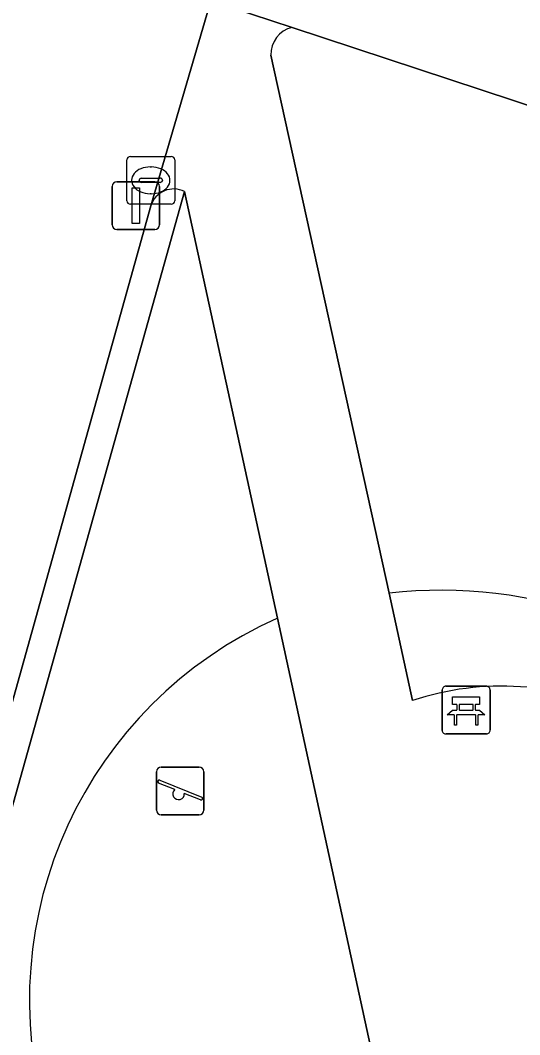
# Model space of a CAD drawing. Extents: x 158086 to 159499, y 382904 to 383981.
# Drawn here: x 158689.97 to 158700.41, y 383305.96 to 383327.17 of the extents above; entities that cross this region are included whole.
import ezdxf

# ---------------------------------------------------------------- set-up
doc = ezdxf.new("R2010")
doc.units = 0
for name, color, linetype in [('IMGEO_Bank', 7, 'Continuous'), ('IMGEO_Groenvoorziening', 7, 'Continuous'), ('IMGEO_Kolk', 7, 'Continuous'), ('IMGEO_Lichtmast', 7, 'Continuous'), ('IMGEO_Speelvoorziening', 7, 'Continuous'), ('IMGEO_Terreindeel_zand', 7, 'Continuous'), ('IMGEO_Voetpad_open', 7, 'Continuous')]:
    doc.layers.add(name, color=color, linetype=linetype)

msp = doc.modelspace()

# ---------------------------------------------------------------- linework, layer by layer
at = {"layer": 'IMGEO_Bank'}
for p, q in [((158698.787, 383312.323), (158698.787, 383313.164)), ((158698.787, 383313.164), (158698.787, 383312.323)), ((158698.862, 383313.248), (158699.703, 383313.248)), ((158699.703, 383313.248), (158698.862, 383313.248)), ((158699.787, 383313.173), (158699.787, 383312.332)), ((158699.787, 383312.332), (158699.787, 383313.173)), ((158699.096, 383312.754), (158699.096, 383312.86)), ((158699.14, 383312.86), (158699.14, 383312.754)), ((158699.428, 383312.866), (158699.146, 383312.866)), ((158699.434, 383312.754), (158699.434, 383312.86)), ((158699.478, 383312.86), (158699.478, 383312.754)), ((158699.484, 383312.646), (158699.091, 383312.646)), ((158699.146, 383312.748), (158699.428, 383312.748)), ((158699.712, 383312.248), (158698.871, 383312.248)), ((158698.871, 383312.248), (158699.712, 383312.248))]:
    msp.add_line(p, q, dxfattribs=at)
for points in [[(158699.09, 383312.866), (158699.004, 383312.866), (158699.004, 383313.027), (158699.567, 383313.027), (158699.567, 383312.866), (158699.484, 383312.866)], [(158699.034, 383312.646), (158698.892, 383312.646), (158699.004, 383312.748), (158699.09, 383312.748)], [(158699.084, 383312.639), (158699.084, 383312.432), (158699.041, 383312.432), (158699.041, 383312.639)], [(158699.484, 383312.748), (158699.567, 383312.748), (158699.679, 383312.646), (158699.54, 383312.646)], [(158699.534, 383312.639), (158699.534, 383312.432), (158699.49, 383312.432), (158699.49, 383312.639)]]:
    msp.add_lwpolyline(points, dxfattribs=at)
for centre, radius, start, end in [((158698.865, 383313.17), 0.0779, 92.4484, 184.2845), ((158698.865, 383313.17), 0.0779, 92.4484, 184.2845), ((158699.709, 383313.17), 0.0779, 2.4484, 94.2845), ((158699.709, 383313.17), 0.0779, 2.4484, 94.2845), ((158699.089, 383312.859), 0.00671, 2.8957, 87.1043), ((158699.146, 383312.859), 0.00671, 92.8957, 177.1043), ((158699.428, 383312.859), 0.00671, 2.8957, 87.1043), ((158699.485, 383312.859), 0.00671, 92.8957, 177.1043), ((158699.034, 383312.639), 0.00671, 2.8957, 87.1043), ((158699.091, 383312.639), 0.00671, 92.8957, 177.1043), ((158699.089, 383312.755), 0.00671, 272.8957, 357.1043), ((158699.146, 383312.755), 0.00671, 182.8957, 267.1043), ((158699.428, 383312.755), 0.00671, 272.8957, 357.1043), ((158699.485, 383312.755), 0.00671, 182.8957, 267.1043), ((158699.483, 383312.639), 0.00671, 2.8957, 87.1043), ((158699.54, 383312.639), 0.00671, 92.8957, 177.1043), ((158698.865, 383312.326), 0.0779, 182.4484, 274.2845), ((158698.865, 383312.326), 0.0779, 182.4484, 274.2845), ((158699.709, 383312.326), 0.0779, 272.4484, 4.2845), ((158699.709, 383312.326), 0.0779, 272.4484, 4.2845)]:
    msp.add_arc(centre, radius, start, end, dxfattribs=at)
at = {"layer": 'IMGEO_Groenvoorziening'}
for points in [[(158713.471, 383321.139), (158695.652, 383327.022)], [(158695.209, 383326.44), (158697.676, 383315.194)], [(158692.698, 383323.292), (158684.564, 383294.149), (158682.436, 383286.623), (158683.014, 383286.461), (158684.98, 383293.485), (158693.404, 383323.589)], [(158695.344, 383314.668), (158693.404, 383323.589), (158684.98, 383293.485)], [(158697.676, 383315.194), (158698.169, 383312.946)]]:
    msp.add_lwpolyline(points, dxfattribs=at)
for centre, radius, start, end in [((158695.778, 383326.467), 0.569, 102.7503, 182.6952), ((158693.176, 383323.144), 0.5, 62.8632, 162.7678), ((158698.751, 383305.249), 10.003, 45.2027, 96.1675), ((158698.751, 383305.249), 10.003, 45.2027, 96.1675), ((158698.909, 383306.684), 8.744, 114.0649, 196.48), ((158700.024, 383307.41), 5.839, 63.6989, 108.5223)]:
    msp.add_arc(centre, radius, start, end, dxfattribs=at)
at = {"layer": 'IMGEO_Kolk'}
for p, q in [((158692.273, 383324.325), (158693.125, 383324.325)), ((158692.198, 383323.399), (158692.198, 383324.251)), ((158692.686, 383324.105), (158692.711, 383324.105)), ((158693.199, 383324.251), (158693.199, 383323.399)), ((158692.5, 383323.868), (158692.898, 383323.868)), ((158692.457, 383323.819), (158692.457, 383323.831)), ((158692.895, 383323.782), (158692.497, 383323.782)), ((158692.941, 383323.831), (158692.941, 383323.819)), ((158692.709, 383323.545), (158692.684, 383323.545)), ((158693.125, 383323.325), (158692.273, 383323.325))]:
    msp.add_line(p, q, dxfattribs=at)
for points in [[(158692.273, 383324.325), (158693.125, 383324.325)], [(158692.198, 383323.399), (158692.198, 383324.251)], [(158693.199, 383324.251), (158693.199, 383323.399)], [(158693.125, 383323.325), (158692.273, 383323.325)]]:
    msp.add_lwpolyline(points, dxfattribs=at)
for centre, radius, start, end in [((158692.275, 383324.249), 0.0765, 91.552, 178.448), ((158692.275, 383324.249), 0.0765, 91.552, 178.448), ((158693.123, 383324.249), 0.0765, 1.552, 88.448), ((158693.123, 383324.249), 0.0765, 1.552, 88.448), ((158692.497, 383323.828), 0.0403, 85.8775, 175.7526), ((158692.902, 383323.83), 0.0386, 1.7309, 96.639), ((158692.494, 383323.818), 0.0366, 178.938, 274.7102), ((158692.898, 383323.825), 0.043, 264.8664, 352.4533), ((158692.275, 383323.401), 0.0765, 181.552, 268.448), ((158692.275, 383323.401), 0.0765, 181.552, 268.448), ((158693.123, 383323.401), 0.0765, 271.552, 358.448), ((158693.123, 383323.401), 0.0765, 271.552, 358.448)]:
    msp.add_arc(centre, radius, start, end, dxfattribs=at)
for centre, major_axis, ratio, start_param, end_param in [((158692.685, 383323.825), (-0.387, 0.002), 0.722429, 4.712389, 7.853982), ((158692.71, 383323.825), (-0.39, 0.002), 0.717154, 1.570796, 4.712389)]:
    msp.add_ellipse(centre, major_axis=major_axis, ratio=ratio, start_param=start_param, end_param=end_param, dxfattribs=at)
at = {"layer": 'IMGEO_Lichtmast'}
for p, q in [((158691.892, 383322.896), (158691.892, 383323.696)), ((158691.892, 383323.696), (158691.892, 383322.896)), ((158691.992, 383323.796), (158692.782, 383323.796)), ((158692.782, 383323.796), (158691.992, 383323.796)), ((158692.882, 383323.696), (158692.882, 383322.896)), ((158692.882, 383322.896), (158692.882, 383323.696)), ((158692.782, 383322.796), (158691.992, 383322.796)), ((158691.992, 383322.796), (158692.782, 383322.796))]:
    msp.add_line(p, q, dxfattribs=at)
msp.add_lwpolyline([(158692.312, 383323.671), (158692.462, 383323.671), (158692.462, 383322.921), (158692.312, 383322.921), (158692.312, 383323.671)], dxfattribs=at)
for centre, start, end in [((158691.992, 383323.696), 90, 180), ((158691.992, 383323.696), 90, 180), ((158692.782, 383323.696), 0, 90), ((158692.782, 383323.696), 360, 90), ((158691.992, 383322.896), 180, 270), ((158691.992, 383322.896), 180, 270), ((158692.782, 383322.896), 270, 0), ((158692.782, 383322.896), 270, 0)]:
    msp.add_arc(centre, 0.1, start, end, dxfattribs=at)
at = {"layer": 'IMGEO_Speelvoorziening'}
for p, q in [((158692.818, 383310.657), (158692.818, 383311.457)), ((158692.818, 383311.457), (158692.818, 383310.657)), ((158692.918, 383311.557), (158693.708, 383311.557)), ((158693.708, 383311.557), (158692.918, 383311.557)), ((158693.808, 383311.457), (158693.808, 383310.657)), ((158693.808, 383310.657), (158693.808, 383311.457)), ((158693.201, 383311.085), (158692.862, 383311.222)), ((158692.887, 383311.282), (158693.763, 383310.929)), ((158693.739, 383310.869), (158693.399, 383311.006)), ((158693.708, 383310.557), (158692.918, 383310.557)), ((158692.918, 383310.557), (158693.708, 383310.557))]:
    msp.add_line(p, q, dxfattribs=at)
for centre, radius, start, end in [((158692.918, 383311.457), 0.1, 90, 180), ((158692.918, 383311.457), 0.1, 90, 180), ((158693.708, 383311.457), 0.1, 0, 90), ((158693.708, 383311.457), 0.1, 360, 90), ((158692.875, 383311.252), 0.0327, 68.078, 248.078), ((158693.28, 383310.995), 0.12, 130.9928, 5.1632), ((158693.751, 383310.899), 0.0327, 248.078, 68.078), ((158692.918, 383310.657), 0.1, 180, 270), ((158692.918, 383310.657), 0.1, 180, 270), ((158693.708, 383310.657), 0.1, 270, 0), ((158693.708, 383310.657), 0.1, 270, 0)]:
    msp.add_arc(centre, radius, start, end, dxfattribs=at)
at = {"layer": 'IMGEO_Terreindeel_zand'}
msp.add_lwpolyline([(158698.135, 383297.568), (158698.657, 383299.429), (158695.344, 383314.668)], dxfattribs=at)
msp.add_arc((158698.909, 383306.684), 8.744, 114.0649, 196.48, dxfattribs=at)
at = {"layer": 'IMGEO_Voetpad_open'}
for points in [[(158591.055, 383360.592), (158593.935, 383359.866), (158595.466, 383360.699), (158688.925, 383329.143), (158693.953, 383327.581), (158695.652, 383327.022), (158713.471, 383321.139), (158716.674, 383320.112), (158716.138, 383318.648), (158715.763, 383317.299), (158716.38, 383317.125), (158720.628, 383315.931)], [(158695.652, 383327.022), (158693.953, 383327.581), (158692.698, 383323.292)], [(158692.698, 383323.292), (158693.953, 383327.581)], [(158698.169, 383312.946), (158697.676, 383315.194), (158695.209, 383326.44)], [(158693.404, 383323.589), (158695.344, 383314.668), (158698.657, 383299.429), (158698.135, 383297.568), (158695.081, 383286.692), (158694.138, 383283.337), (158696.463, 383282.664), (158697.345, 383285.602), (158700.848, 383298.094), (158703.141, 383306.283)], [(158712.681, 383278.089), (158705.06, 383280.231), (158704.499, 383280.425), (158703.916, 383280.587), (158696.463, 383282.664), (158694.138, 383283.337), (158683.206, 383286.407), (158683.014, 383286.461), (158682.436, 383286.623), (158684.564, 383294.149), (158692.698, 383323.292)]]:
    msp.add_lwpolyline(points, dxfattribs=at)
for centre, radius, start, end in [((158695.778, 383326.467), 0.569, 102.7503, 182.6952), ((158693.176, 383323.144), 0.5, 62.8632, 162.7678), ((158700.024, 383307.41), 5.839, 63.6989, 108.5223)]:
    msp.add_arc(centre, radius, start, end, dxfattribs=at)

doc.saveas('drawing.dxf')
